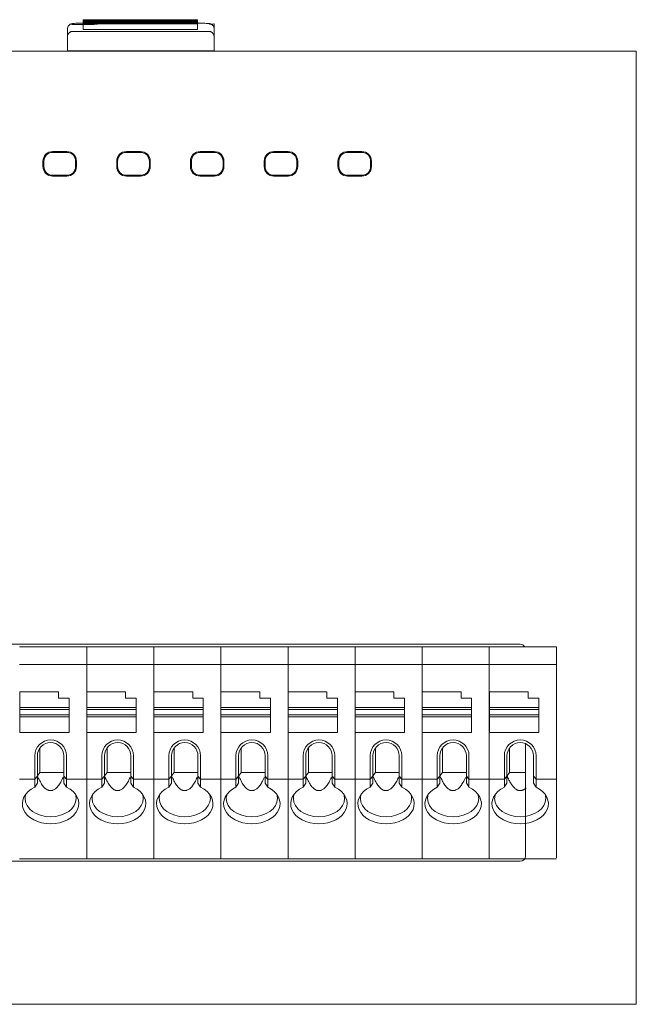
# Model space of a CAD drawing. Header units: millimetres. Extents: x -1114 to 1396, y -630 to 631.
# Tile 775 of 780: x 1218 to 1253, y 133 to 189. Entities that reach past the tile are written whole.
import ezdxf

# ---------------------------------------------------------------- set-up
doc = ezdxf.new("R2010")
doc.units = ezdxf.units.MM
doc.header["$MEASUREMENT"] = 0

msp = doc.modelspace()

# ---------------------------------------------------------------- linework, layer by layer
at = {"lineweight": 18}
for p, q in [((1221.2453, 188.6302), (1221.2414, 188.6302)), ((1221.2414, 188.6302), (1221.2414, 188.6298)), ((1221.2445, 188.6455), (1221.2483, 188.6455)), ((1221.2452, 188.7859), (1221.2452, 188.8173)), ((1221.2452, 188.7859), (1221.2452, 188.7226)), ((1221.2452, 188.7226), (1221.2452, 188.7857)), ((1221.2452, 188.6912), (1221.2452, 188.7226)), ((1221.2452, 188.6912), (1221.2452, 188.6279)), ((1221.2452, 188.6279), (1221.2452, 188.691)), ((1221.2452, 188.5965), (1221.2452, 188.6279)), ((1221.2452, 188.5965), (1221.2452, 188.2783)), ((1221.2452, 188.4373), (1221.2452, 188.5963)), ((1221.4452, 188.8277), (1227.52, 188.8277)), ((1227.52, 188.7754), (1221.4452, 188.7754)), ((1221.4452, 188.733), (1227.52, 188.733)), ((1227.52, 188.6807), (1221.4452, 188.6807)), ((1221.4452, 188.6383), (1227.52, 188.6383)), ((1227.52, 188.586), (1221.4452, 188.586)), ((1227.72, 188.8173), (1227.72, 188.7859)), ((1227.72, 188.7859), (1227.72, 188.7226)), ((1227.72, 188.7226), (1227.72, 188.6912)), ((1227.72, 188.6912), (1227.72, 188.6279)), ((1227.763, 188.6302), (1227.72, 188.6302)), ((1227.72, 188.6279), (1227.72, 188.5965)), ((1227.72, 188.5965), (1227.72, 188.2783)), ((1227.723, 188.6455), (1227.766, 188.6455)), ((1227.766, 188.6455), (1227.7629, 188.6455)), ((1227.763, 188.6302), (1227.763, 188.6298)), ((1228.663, 188.5981), (1228.663, 187.8399)), ((1220.3414, 187.8384), (1220.3414, 188.2988)), ((1220.3414, 187.836), (1220.3414, 188.2988)), ((1221.2452, 188.2782), (1221.2452, 188.4373)), ((1221.4452, 188.2679), (1227.52, 188.2679)), ((1228.663, 188.2988), (1228.663, 187.836)), ((1196.3886, 187.0397), (1252.5942, 187.0397)), ((1252.5942, 187.0397), (1196.3886, 187.0397)), ((1220.3414, 187.0422), (1220.3414, 187.0638)), ((1220.3414, 187.0397), (1220.3414, 187.0422)), ((1220.3414, 187.0422), (1228.663, 187.0422)), ((1228.663, 187.0422), (1228.663, 187.0639)), ((1228.663, 187.0422), (1228.663, 187.0397)), ((1252.5942, 187.0397), (1252.5942, 185.0397)), ((1252.5942, 185.0397), (1252.5942, 135.0397)), ((1219.507, 181.3603), (1220.307, 181.3603)), ((1223.6879, 181.3603), (1224.4879, 181.3603)), ((1227.8687, 181.3603), (1228.6687, 181.3603)), ((1232.0496, 181.3603), (1232.8496, 181.3603)), ((1236.2304, 181.3603), (1237.0304, 181.3603)), ((1218.957, 180.8103), (1218.957, 180.5103)), ((1219.007, 180.5103), (1219.007, 180.8103)), ((1219.1535, 181.1638), (1219.1138, 181.2035)), ((1219.507, 181.3103), (1220.307, 181.3103)), ((1220.7002, 181.2035), (1220.6606, 181.1638)), ((1220.807, 180.8103), (1220.807, 180.5103)), ((1220.8571, 180.8103), (1220.8571, 180.5103)), ((1223.1378, 180.8103), (1223.1378, 180.5103)), ((1223.1879, 180.5103), (1223.1879, 180.8103)), ((1223.3343, 181.1638), (1223.2947, 181.2035)), ((1223.6879, 181.3103), (1224.4879, 181.3103)), ((1224.8811, 181.2035), (1224.8414, 181.1638)), ((1224.9879, 180.8103), (1224.9879, 180.5103)), ((1225.0379, 180.8103), (1225.0379, 180.5103)), ((1227.3187, 180.8103), (1227.3187, 180.5103)), ((1227.3687, 180.5103), (1227.3687, 180.8103)), ((1227.5152, 181.1638), (1227.4755, 181.2035)), ((1227.8687, 181.3103), (1228.6687, 181.3103)), ((1229.0619, 181.2035), (1229.0223, 181.1638)), ((1229.1687, 180.8103), (1229.1687, 180.5103)), ((1229.2188, 180.8103), (1229.2188, 180.5103)), ((1231.4995, 180.8103), (1231.4995, 180.5103)), ((1231.5496, 180.5103), (1231.5496, 180.8103)), ((1231.696, 181.1638), (1231.6564, 181.2035)), ((1232.0496, 181.3103), (1232.8496, 181.3103)), ((1233.2031, 181.1638), (1233.2428, 181.2035)), ((1233.3496, 180.8103), (1233.3496, 180.5103)), ((1233.3997, 180.8103), (1233.3997, 180.5103)), ((1235.6804, 180.8103), (1235.6804, 180.5103)), ((1235.7304, 180.5103), (1235.7304, 180.8103)), ((1235.8769, 181.1638), (1235.8372, 181.2035)), ((1236.2304, 181.3103), (1237.0304, 181.3103)), ((1237.384, 181.1638), (1237.4237, 181.2035)), ((1237.5304, 180.8103), (1237.5304, 180.5103)), ((1237.5805, 180.5103), (1237.5805, 180.8103)), ((1219.1535, 180.1567), (1219.1138, 180.117)), ((1220.307, 180.0103), (1219.507, 180.0103)), ((1219.507, 179.9602), (1220.307, 179.9602)), ((1220.6606, 180.1567), (1220.7002, 180.117)), ((1223.2947, 180.117), (1223.3343, 180.1567)), ((1224.4879, 180.0103), (1223.6879, 180.0103)), ((1223.6879, 179.9602), (1224.4879, 179.9602)), ((1224.8414, 180.1567), (1224.8811, 180.117)), ((1227.4755, 180.117), (1227.5152, 180.1567)), ((1228.6687, 180.0103), (1227.8687, 180.0103)), ((1227.8687, 179.9602), (1228.6687, 179.9602)), ((1229.0223, 180.1567), (1229.0619, 180.117)), ((1231.6564, 180.117), (1231.696, 180.1567)), ((1232.8496, 180.0103), (1232.0496, 180.0103)), ((1232.0496, 179.9602), (1232.8496, 179.9602)), ((1233.2031, 180.1567), (1233.2428, 180.117)), ((1235.8769, 180.1567), (1235.8372, 180.117)), ((1237.0304, 180.0103), (1236.2304, 180.0103)), ((1236.2304, 179.9602), (1237.0304, 179.9602)), ((1237.384, 180.1567), (1237.4237, 180.117)), ((1202.9755, 153.4391), (1246.0122, 153.4391)), ((1217.6362, 153.2891), (1221.4394, 153.2891)), ((1221.4394, 153.2891), (1217.6362, 153.2891)), ((1221.4394, 153.2891), (1225.2427, 153.2891)), ((1221.4394, 153.2394), (1221.4394, 153.2891)), ((1221.4394, 153.2394), (1221.4394, 153.2891)), ((1225.2427, 153.2891), (1221.4394, 153.2891)), ((1221.4394, 152.3389), (1221.4394, 153.2394)), ((1221.4394, 152.3389), (1221.4394, 153.2394)), ((1225.2427, 153.2891), (1229.046, 153.2891)), ((1225.2427, 153.2394), (1225.2427, 153.2891)), ((1225.2427, 153.2394), (1225.2427, 153.2891)), ((1229.046, 153.2891), (1225.2427, 153.2891)), ((1225.2427, 152.3389), (1225.2427, 153.2394)), ((1225.2427, 152.3389), (1225.2427, 153.2394)), ((1229.046, 153.2891), (1232.8492, 153.2891)), ((1229.046, 153.2394), (1229.046, 153.2891)), ((1232.8492, 153.2891), (1229.046, 153.2891)), ((1229.046, 153.2394), (1229.046, 153.2891)), ((1229.046, 152.3389), (1229.046, 153.2394)), ((1229.046, 152.3389), (1229.046, 153.2394)), ((1232.8492, 153.2891), (1236.6525, 153.2891)), ((1232.8492, 153.2394), (1232.8492, 153.2891)), ((1232.8492, 153.2394), (1232.8492, 153.2891)), ((1236.6525, 153.2891), (1232.8492, 153.2891)), ((1232.8492, 152.3389), (1232.8492, 153.2394)), ((1232.8492, 152.3389), (1232.8492, 153.2394)), ((1236.6525, 153.2891), (1240.4557, 153.2891)), ((1236.6525, 153.2394), (1236.6525, 153.2891)), ((1240.4557, 153.2891), (1236.6525, 153.2891)), ((1236.6525, 153.2394), (1236.6525, 153.2891)), ((1236.6525, 152.3389), (1236.6525, 153.2394)), ((1236.6525, 152.3389), (1236.6525, 153.2394)), ((1240.4557, 153.2891), (1244.259, 153.2891)), ((1240.4557, 153.2394), (1240.4557, 153.2891)), ((1244.259, 153.2891), (1240.4557, 153.2891)), ((1240.4557, 153.2394), (1240.4557, 153.2891)), ((1240.4557, 152.3389), (1240.4557, 153.2394)), ((1240.4557, 152.3389), (1240.4557, 153.2394)), ((1244.259, 153.2891), (1248.0622, 153.2891)), ((1244.259, 153.2394), (1244.259, 153.2891)), ((1244.259, 153.2394), (1244.259, 153.2891)), ((1248.0622, 153.2891), (1244.259, 153.2891)), ((1244.259, 152.3389), (1244.259, 153.2394)), ((1244.259, 152.3389), (1244.259, 153.2394)), ((1248.0622, 153.2394), (1248.0622, 153.2891)), ((1248.0622, 152.3389), (1248.0622, 153.2394)), ((1221.4394, 152.2187), (1221.4394, 152.3389)), ((1221.4394, 152.2187), (1221.4394, 152.3389)), ((1225.2427, 152.2187), (1225.2427, 152.3389)), ((1225.2427, 152.2187), (1225.2427, 152.3389)), ((1229.046, 152.2187), (1229.046, 152.3389)), ((1229.046, 152.2187), (1229.046, 152.3389)), ((1232.8492, 152.2187), (1232.8492, 152.3389)), ((1232.8492, 152.2187), (1232.8492, 152.3389)), ((1236.6525, 152.2187), (1236.6525, 152.3389)), ((1236.6525, 152.2187), (1236.6525, 152.3389)), ((1240.4557, 152.2187), (1240.4557, 152.3389)), ((1240.4557, 152.2187), (1240.4557, 152.3389)), ((1244.259, 152.2187), (1244.259, 152.3389)), ((1244.259, 152.2187), (1244.259, 152.3389)), ((1248.0622, 152.2187), (1248.0622, 152.3389)), ((1217.6362, 152.2891), (1221.4394, 152.2891)), ((1221.4394, 152.2891), (1225.2427, 152.2891)), ((1221.4394, 145.8596), (1221.4394, 152.2187)), ((1221.4394, 145.8596), (1221.4394, 152.2187)), ((1225.2427, 152.2891), (1229.046, 152.2891)), ((1225.2427, 145.8596), (1225.2427, 152.2187)), ((1225.2427, 145.8596), (1225.2427, 152.2187)), ((1229.046, 152.2891), (1232.8492, 152.2891)), ((1229.046, 145.8596), (1229.046, 152.2187)), ((1229.046, 145.8596), (1229.046, 152.2187)), ((1232.8492, 152.2891), (1236.6525, 152.2891)), ((1232.8492, 145.8596), (1232.8492, 152.2187)), ((1232.8492, 145.8596), (1232.8492, 152.2187)), ((1236.6525, 152.2891), (1240.4557, 152.2891)), ((1236.6525, 145.8596), (1236.6525, 152.2187)), ((1236.6525, 145.8596), (1236.6525, 152.2187)), ((1240.4557, 152.2891), (1244.259, 152.2891)), ((1240.4557, 145.8596), (1240.4557, 152.2187)), ((1240.4557, 145.8596), (1240.4557, 152.2187)), ((1244.259, 152.2891), (1248.0622, 152.2891)), ((1244.259, 145.8596), (1244.259, 152.2187)), ((1244.259, 145.8596), (1244.259, 152.2187)), ((1248.0622, 145.8596), (1248.0622, 152.2187)), ((1219.8394, 150.7391), (1217.6394, 150.7391)), ((1217.6394, 150.7391), (1217.6394, 149.8483)), ((1219.8394, 150.3891), (1219.8394, 150.7391)), ((1223.6427, 150.7391), (1221.4427, 150.7391)), ((1221.4427, 150.7391), (1221.4427, 149.8483)), ((1223.6427, 150.3891), (1223.6427, 150.7391)), ((1227.446, 150.7391), (1225.246, 150.7391)), ((1225.246, 150.7391), (1225.246, 149.8483)), ((1227.446, 150.3891), (1227.446, 150.7391)), ((1229.0492, 150.7391), (1229.0492, 149.8483)), ((1231.2492, 150.7391), (1229.0492, 150.7391)), ((1231.2492, 150.3891), (1231.2492, 150.7391)), ((1235.0525, 150.7391), (1232.8525, 150.7391)), ((1232.8525, 150.7391), (1232.8525, 149.8483)), ((1235.0525, 150.3891), (1235.0525, 150.7391)), ((1238.8557, 150.7391), (1236.6557, 150.7391)), ((1236.6557, 150.7391), (1236.6557, 149.8483)), ((1238.8557, 150.3891), (1238.8557, 150.7391)), ((1240.459, 150.7391), (1240.459, 149.8483)), ((1242.659, 150.7391), (1240.459, 150.7391)), ((1242.659, 150.3891), (1242.659, 150.7391)), ((1246.4622, 150.7391), (1244.2622, 150.7391)), ((1244.2622, 150.7391), (1244.2622, 149.8483)), ((1246.4622, 150.3891), (1246.4622, 150.7391)), ((1220.4394, 150.3891), (1219.8394, 150.3891)), ((1220.4394, 149.8483), (1220.4394, 150.3891)), ((1224.2427, 150.3891), (1223.6427, 150.3891)), ((1224.2427, 149.8483), (1224.2427, 150.3891)), ((1228.046, 150.3891), (1227.446, 150.3891)), ((1228.046, 149.8483), (1228.046, 150.3891)), ((1231.8492, 150.3891), (1231.2492, 150.3891)), ((1231.8492, 149.8483), (1231.8492, 150.3891)), ((1235.6525, 150.3891), (1235.0525, 150.3891)), ((1235.6525, 149.8483), (1235.6525, 150.3891)), ((1239.4557, 150.3891), (1238.8557, 150.3891)), ((1239.4557, 149.8483), (1239.4557, 150.3891)), ((1243.259, 150.3891), (1242.659, 150.3891)), ((1243.259, 149.8483), (1243.259, 150.3891)), ((1247.0622, 150.3891), (1246.4622, 150.3891)), ((1247.0622, 149.8483), (1247.0622, 150.3891)), ((1217.6394, 149.8483), (1217.6394, 149.7391)), ((1217.6394, 149.8483), (1220.4394, 149.8483)), ((1217.6394, 149.4391), (1217.6394, 149.7391)), ((1217.6394, 149.7391), (1220.4394, 149.7391)), ((1220.4394, 149.8483), (1220.4394, 149.7391)), ((1220.4394, 149.7391), (1220.4394, 149.4391)), ((1221.4427, 149.8483), (1224.2427, 149.8483)), ((1221.4427, 149.8483), (1221.4427, 149.7391)), ((1221.4427, 149.4391), (1221.4427, 149.7391)), ((1221.4427, 149.7391), (1224.2427, 149.7391)), ((1224.2427, 149.8483), (1224.2427, 149.7391)), ((1224.2427, 149.7391), (1224.2427, 149.4391)), ((1225.246, 149.8483), (1225.246, 149.7391)), ((1225.246, 149.8483), (1228.046, 149.8483)), ((1225.246, 149.4391), (1225.246, 149.7391)), ((1225.246, 149.7391), (1228.046, 149.7391)), ((1228.046, 149.8483), (1228.046, 149.7391)), ((1228.046, 149.7391), (1228.046, 149.4391)), ((1229.0492, 149.8483), (1229.0492, 149.7391)), ((1229.0492, 149.8483), (1231.8492, 149.8483)), ((1229.0492, 149.4391), (1229.0492, 149.7391)), ((1229.0492, 149.7391), (1231.8492, 149.7391)), ((1231.8492, 149.8483), (1231.8492, 149.7391)), ((1231.8492, 149.7391), (1231.8492, 149.4391)), ((1232.8525, 149.8483), (1235.6525, 149.8483)), ((1232.8525, 149.8483), (1232.8525, 149.7391)), ((1232.8525, 149.4391), (1232.8525, 149.7391)), ((1232.8525, 149.7391), (1235.6525, 149.7391)), ((1235.6525, 149.8483), (1235.6525, 149.7391)), ((1235.6525, 149.7391), (1235.6525, 149.4391)), ((1236.6557, 149.8483), (1236.6557, 149.7391)), ((1236.6557, 149.8483), (1239.4557, 149.8483)), ((1236.6557, 149.4391), (1236.6557, 149.7391)), ((1236.6557, 149.7391), (1239.4557, 149.7391)), ((1239.4557, 149.8483), (1239.4557, 149.7391)), ((1239.4557, 149.7391), (1239.4557, 149.4391)), ((1240.459, 149.8483), (1240.459, 149.7391)), ((1240.459, 149.8483), (1243.259, 149.8483)), ((1240.459, 149.4391), (1240.459, 149.7391)), ((1240.459, 149.7391), (1243.259, 149.7391)), ((1243.259, 149.8483), (1243.259, 149.7391)), ((1243.259, 149.7391), (1243.259, 149.4391)), ((1244.2622, 149.8483), (1244.2622, 149.7391)), ((1244.2622, 149.8483), (1247.0622, 149.8483)), ((1244.2622, 149.4391), (1244.2622, 149.7391)), ((1244.2622, 149.7391), (1247.0622, 149.7391)), ((1247.0622, 149.8483), (1247.0622, 149.7391)), ((1247.0622, 149.7391), (1247.0622, 149.4391)), ((1217.6394, 149.4391), (1217.6394, 149.33)), ((1220.4394, 149.4391), (1217.6394, 149.4391)), ((1217.6394, 149.33), (1217.6394, 148.4391)), ((1220.4394, 149.33), (1217.6394, 149.33)), ((1220.4394, 149.4391), (1220.4394, 149.33)), ((1220.4394, 149.33), (1220.4394, 148.4391)), ((1224.2427, 149.4391), (1221.4427, 149.4391)), ((1221.4427, 149.4391), (1221.4427, 149.33)), ((1224.2427, 149.33), (1221.4427, 149.33)), ((1221.4427, 149.33), (1221.4427, 148.4391)), ((1224.2427, 149.4391), (1224.2427, 149.33)), ((1224.2427, 149.33), (1224.2427, 148.4391)), ((1225.246, 149.4391), (1225.246, 149.33)), ((1228.046, 149.4391), (1225.246, 149.4391)), ((1225.246, 149.33), (1225.246, 148.4391)), ((1228.046, 149.33), (1225.246, 149.33)), ((1228.046, 149.4391), (1228.046, 149.33)), ((1228.046, 149.33), (1228.046, 148.4391)), ((1229.0492, 149.4391), (1229.0492, 149.33)), ((1231.8492, 149.4391), (1229.0492, 149.4391)), ((1231.8492, 149.33), (1229.0492, 149.33)), ((1229.0492, 149.33), (1229.0492, 148.4391)), ((1231.8492, 149.4391), (1231.8492, 149.33)), ((1231.8492, 149.33), (1231.8492, 148.4391)), ((1235.6525, 149.4391), (1232.8525, 149.4391)), ((1232.8525, 149.4391), (1232.8525, 149.33)), ((1232.8525, 149.33), (1232.8525, 148.4391)), ((1235.6525, 149.33), (1232.8525, 149.33)), ((1235.6525, 149.4391), (1235.6525, 149.33)), ((1235.6525, 149.33), (1235.6525, 148.4391)), ((1239.4557, 149.4391), (1236.6557, 149.4391)), ((1236.6557, 149.4391), (1236.6557, 149.33)), ((1239.4557, 149.33), (1236.6557, 149.33)), ((1236.6557, 149.33), (1236.6557, 148.4391)), ((1239.4557, 149.4391), (1239.4557, 149.33)), ((1239.4557, 149.33), (1239.4557, 148.4391)), ((1240.459, 149.4391), (1240.459, 149.33)), ((1243.259, 149.4391), (1240.459, 149.4391)), ((1243.259, 149.33), (1240.459, 149.33)), ((1240.459, 149.33), (1240.459, 148.4391)), ((1243.259, 149.4391), (1243.259, 149.33)), ((1243.259, 149.33), (1243.259, 148.4391)), ((1247.0622, 149.4391), (1244.2622, 149.4391)), ((1244.2622, 149.4391), (1244.2622, 149.33)), ((1244.2622, 149.33), (1244.2622, 148.4391)), ((1247.0622, 149.33), (1244.2622, 149.33)), ((1247.0622, 149.4391), (1247.0622, 149.33)), ((1247.0622, 149.33), (1247.0622, 148.4391)), ((1220.4394, 148.4391), (1217.6394, 148.4391)), ((1224.2427, 148.4391), (1221.4427, 148.4391)), ((1228.046, 148.4391), (1225.246, 148.4391)), ((1231.8492, 148.4391), (1229.0492, 148.4391)), ((1235.6525, 148.4391), (1232.8525, 148.4391)), ((1239.4557, 148.4391), (1236.6557, 148.4391)), ((1243.259, 148.4391), (1240.459, 148.4391)), ((1247.0622, 148.4391), (1244.2622, 148.4391)), ((1218.7894, 147.5652), (1218.7894, 146.1682)), ((1222.5927, 147.5652), (1222.5927, 146.1682)), ((1226.396, 147.5652), (1226.396, 146.1682)), ((1230.1992, 147.5652), (1230.1992, 146.1682)), ((1234.0025, 147.5652), (1234.0025, 146.1682)), ((1237.8057, 147.5652), (1237.8057, 146.1682)), ((1241.609, 147.5652), (1241.609, 146.1682)), ((1245.4122, 147.5652), (1245.4122, 146.1682)), ((1246.3122, 141.4391), (1246.3122, 147.8025)), ((1218.4894, 147.1152), (1218.4894, 145.8596)), ((1218.6394, 145.9599), (1218.6394, 147.1152)), ((1220.1394, 147.1152), (1220.1394, 145.9599)), ((1220.2894, 145.8596), (1220.2894, 147.1152)), ((1222.2927, 147.1152), (1222.2927, 145.8596)), ((1222.4427, 145.9599), (1222.4427, 147.1152)), ((1223.9427, 147.1152), (1223.9427, 145.9599)), ((1224.0927, 145.8596), (1224.0927, 147.1152)), ((1226.096, 147.1152), (1226.096, 145.8596)), ((1226.246, 145.9599), (1226.246, 147.1152)), ((1227.746, 147.1152), (1227.746, 145.9599)), ((1227.896, 145.8596), (1227.896, 147.1152)), ((1229.8992, 147.1152), (1229.8992, 145.8596)), ((1230.0492, 145.9599), (1230.0492, 147.1152)), ((1231.5492, 147.1152), (1231.5492, 145.9599)), ((1231.6992, 145.8596), (1231.6992, 147.1152)), ((1233.7025, 147.1152), (1233.7025, 145.8596)), ((1233.8525, 145.9599), (1233.8525, 147.1152)), ((1235.3525, 147.1152), (1235.3525, 145.9599)), ((1235.5025, 145.8596), (1235.5025, 147.1152)), ((1237.5057, 147.1152), (1237.5057, 145.8596)), ((1237.6557, 145.9599), (1237.6557, 147.1152)), ((1239.1557, 147.1152), (1239.1557, 145.9599)), ((1239.3057, 145.8596), (1239.3057, 147.1152)), ((1241.309, 147.1152), (1241.309, 145.8596)), ((1241.459, 145.9599), (1241.459, 147.1152)), ((1242.959, 147.1152), (1242.959, 145.9599)), ((1243.109, 145.8596), (1243.109, 147.1152)), ((1245.1122, 147.1152), (1245.1122, 145.8596)), ((1245.2622, 145.9599), (1245.2622, 147.1152)), ((1246.7622, 147.1152), (1246.7622, 145.9599)), ((1246.9122, 145.8596), (1246.9122, 147.1152)), ((1218.4934, 145.7891), (1217.6362, 145.7891)), ((1218.4894, 145.7394), (1218.4894, 145.3358)), ((1218.6394, 145.9599), (1218.4942, 145.7945)), ((1218.6394, 145.5693), (1218.6394, 145.9599)), ((1218.643, 145.9915), (1218.7894, 146.1682)), ((1218.7894, 146.1682), (1220.1394, 146.1682)), ((1220.1394, 145.5693), (1220.1394, 145.9599)), ((1220.1394, 145.9599), (1220.2847, 145.7945)), ((1221.4394, 145.7891), (1220.2855, 145.7891)), ((1220.2894, 145.7394), (1220.2894, 145.3358)), ((1221.4394, 145.7394), (1221.4394, 145.8596)), ((1221.4394, 145.7394), (1221.4394, 145.8596)), ((1222.2966, 145.7891), (1221.4394, 145.7891)), ((1221.4394, 141.3389), (1221.4394, 145.7394)), ((1221.4394, 141.3389), (1221.4394, 145.7394)), ((1222.2927, 145.7394), (1222.2927, 145.3358)), ((1222.4427, 145.9599), (1222.2974, 145.7945)), ((1222.4427, 145.5693), (1222.4427, 145.9599)), ((1222.4462, 145.9915), (1222.5927, 146.1682)), ((1222.5927, 146.1682), (1223.9427, 146.1682)), ((1223.9427, 145.5693), (1223.9427, 145.9599)), ((1223.9427, 145.9599), (1224.088, 145.7945)), ((1225.2427, 145.7891), (1224.0888, 145.7891)), ((1224.0927, 145.7394), (1224.0927, 145.3358)), ((1225.2427, 145.7394), (1225.2427, 145.8596)), ((1225.2427, 145.7394), (1225.2427, 145.8596)), ((1226.0999, 145.7891), (1225.2427, 145.7891)), ((1225.2427, 141.3389), (1225.2427, 145.7394)), ((1225.2427, 141.3389), (1225.2427, 145.7394)), ((1226.096, 145.7394), (1226.096, 145.3358)), ((1226.246, 145.9599), (1226.1007, 145.7945)), ((1226.246, 145.5693), (1226.246, 145.9599)), ((1226.2495, 145.9915), (1226.396, 146.1682)), ((1226.396, 146.1682), (1227.7459, 146.1682)), ((1227.746, 145.5693), (1227.746, 145.9599)), ((1227.746, 145.9599), (1227.8912, 145.7945)), ((1229.046, 145.7891), (1227.892, 145.7891)), ((1227.896, 145.7394), (1227.896, 145.3358)), ((1229.046, 145.7394), (1229.046, 145.8596)), ((1229.046, 145.7394), (1229.046, 145.8596)), ((1229.9031, 145.7891), (1229.046, 145.7891)), ((1229.046, 141.3389), (1229.046, 145.7394)), ((1229.046, 141.3389), (1229.046, 145.7394)), ((1229.8992, 145.7394), (1229.8992, 145.3358)), ((1230.0492, 145.9599), (1229.9039, 145.7945)), ((1230.0492, 145.5693), (1230.0492, 145.9599)), ((1230.0527, 145.9915), (1230.1992, 146.1682)), ((1230.1992, 146.1682), (1231.5492, 146.1682)), ((1231.5492, 145.5693), (1231.5492, 145.9599)), ((1231.5492, 145.9599), (1231.6945, 145.7945)), ((1232.8492, 145.7891), (1231.6953, 145.7891)), ((1231.6992, 145.7394), (1231.6992, 145.3358)), ((1232.8492, 145.7394), (1232.8492, 145.8596)), ((1232.8492, 145.7394), (1232.8492, 145.8596)), ((1233.7064, 145.7891), (1232.8492, 145.7891)), ((1232.8492, 141.3389), (1232.8492, 145.7394)), ((1232.8492, 141.3389), (1232.8492, 145.7394)), ((1233.7025, 145.7394), (1233.7025, 145.3358)), ((1233.8525, 145.9599), (1233.7072, 145.7945)), ((1233.8525, 145.5693), (1233.8525, 145.9599)), ((1233.856, 145.9915), (1234.0025, 146.1682)), ((1234.0025, 146.1682), (1235.3524, 146.1682)), ((1235.3525, 145.5693), (1235.3525, 145.9599)), ((1235.3525, 145.9599), (1235.4978, 145.7945)), ((1236.6525, 145.7891), (1235.4985, 145.7891)), ((1235.5025, 145.7394), (1235.5025, 145.3358)), ((1236.6525, 145.7394), (1236.6525, 145.8596)), ((1236.6525, 145.7394), (1236.6525, 145.8596)), ((1237.5096, 145.7891), (1236.6525, 145.7891)), ((1236.6525, 141.3389), (1236.6525, 145.7394)), ((1236.6525, 141.3389), (1236.6525, 145.7394)), ((1237.5057, 145.7394), (1237.5057, 145.3358)), ((1237.6557, 145.9599), (1237.5104, 145.7945)), ((1237.6557, 145.5693), (1237.6557, 145.9599)), ((1237.6592, 145.9915), (1237.8057, 146.1682)), ((1237.8057, 146.1682), (1239.1557, 146.1682)), ((1239.1557, 145.5693), (1239.1557, 145.9599)), ((1239.1557, 145.9599), (1239.301, 145.7945)), ((1240.4557, 145.7891), (1239.3018, 145.7891)), ((1239.3057, 145.7394), (1239.3057, 145.3358)), ((1240.4557, 145.7394), (1240.4557, 145.8596)), ((1240.4557, 145.7394), (1240.4557, 145.8596)), ((1241.3129, 145.7891), (1240.4557, 145.7891)), ((1240.4557, 141.3389), (1240.4557, 145.7394)), ((1240.4557, 141.3389), (1240.4557, 145.7394)), ((1241.309, 145.7394), (1241.309, 145.3358)), ((1241.459, 145.9599), (1241.3137, 145.7945)), ((1241.459, 145.5693), (1241.459, 145.9599)), ((1241.4625, 145.9915), (1241.609, 146.1682)), ((1241.609, 146.1682), (1242.959, 146.1682)), ((1242.959, 145.5693), (1242.959, 145.9599)), ((1242.959, 145.9599), (1243.1043, 145.7945)), ((1244.259, 145.7891), (1243.105, 145.7891)), ((1243.109, 145.7394), (1243.109, 145.3358)), ((1244.259, 145.7394), (1244.259, 145.8596)), ((1244.259, 145.7394), (1244.259, 145.8596)), ((1245.1162, 145.7891), (1244.259, 145.7891)), ((1244.259, 141.3389), (1244.259, 145.7394)), ((1244.259, 141.3389), (1244.259, 145.7394)), ((1245.1122, 145.7394), (1245.1122, 145.3358)), ((1245.2622, 145.9599), (1245.1169, 145.7945)), ((1245.2622, 145.5693), (1245.2622, 145.9599)), ((1245.2657, 145.9915), (1245.4122, 146.1682)), ((1245.4122, 146.1682), (1246.3122, 146.1682)), ((1246.7622, 145.5693), (1246.7622, 145.9599)), ((1246.7622, 145.9599), (1246.9075, 145.7945)), ((1248.0622, 145.7891), (1246.9083, 145.7891)), ((1246.9122, 145.7394), (1246.9122, 145.3358)), ((1248.0622, 145.7394), (1248.0622, 145.8596)), ((1248.0622, 141.3389), (1248.0622, 145.7394)), ((1221.4394, 141.2891), (1217.6362, 141.2891)), ((1217.6362, 141.2891), (1221.4394, 141.2891)), ((1221.4394, 141.2891), (1221.4394, 141.3389)), ((1221.4394, 141.2891), (1221.4394, 141.3389)), ((1225.2427, 141.2891), (1221.4394, 141.2891)), ((1221.4394, 141.2891), (1225.2427, 141.2891)), ((1225.2427, 141.2891), (1225.2427, 141.3389)), ((1225.2427, 141.2891), (1225.2427, 141.3389)), ((1229.046, 141.2891), (1225.2427, 141.2891)), ((1225.2427, 141.2891), (1229.046, 141.2891)), ((1229.046, 141.2891), (1229.046, 141.3389)), ((1229.046, 141.2891), (1229.046, 141.3389)), ((1232.8492, 141.2891), (1229.046, 141.2891)), ((1229.046, 141.2891), (1232.8492, 141.2891)), ((1232.8492, 141.2891), (1232.8492, 141.3389)), ((1232.8492, 141.2891), (1232.8492, 141.3389)), ((1236.6525, 141.2891), (1232.8492, 141.2891)), ((1232.8492, 141.2891), (1236.6525, 141.2891)), ((1236.6525, 141.2891), (1236.6525, 141.3389)), ((1236.6525, 141.2891), (1236.6525, 141.3389)), ((1240.4557, 141.2891), (1236.6525, 141.2891)), ((1236.6525, 141.2891), (1240.4557, 141.2891)), ((1240.4557, 141.2891), (1240.4557, 141.3389)), ((1240.4557, 141.2891), (1240.4557, 141.3389)), ((1244.259, 141.2891), (1240.4557, 141.2891)), ((1240.4557, 141.2891), (1244.259, 141.2891)), ((1244.259, 141.2891), (1244.259, 141.3389)), ((1244.259, 141.2891), (1244.259, 141.3389)), ((1248.0622, 141.2891), (1244.259, 141.2891)), ((1244.259, 141.2891), (1246.272, 141.2891)), ((1246.0122, 141.1391), (1202.9755, 141.1391)), ((1252.5942, 135.0397), (1252.5942, 133.0397)), ((1252.5942, 133.0397), (1196.3886, 133.0397)), ((1252.5942, 133.0397), (1196.3886, 133.0397)), ((1219.5914, 133.0372), (1219.5914, 133.0397)), ((1229.3914, 133.0372), (1219.5914, 133.0372)), ((1229.3914, 133.0397), (1229.3914, 133.0372))]:
    msp.add_line(p, q, dxfattribs=at)
for centre, radius, start, end in [((1219.507, 180.8103), 0.5501, 90, 180), ((1220.307, 180.8103), 0.5501, 0, 90), ((1223.6879, 180.8103), 0.5501, 90, 180), ((1224.4879, 180.8103), 0.5501, 0, 90), ((1227.8687, 180.8103), 0.5501, 90, 180), ((1228.6687, 180.8103), 0.5501, 0, 90), ((1232.0496, 180.8103), 0.5501, 90, 180), ((1232.8496, 180.8103), 0.5501, 0, 90), ((1236.2304, 180.8103), 0.5501, 90, 180), ((1237.0304, 180.8103), 0.5501, 0, 90), ((1219.507, 180.8103), 0.5, 90, 180), ((1220.307, 180.8103), 0.5, 0, 90), ((1223.6879, 180.8103), 0.5, 90, 180), ((1224.4879, 180.8103), 0.5, 0, 90), ((1227.8687, 180.8103), 0.5, 90, 180), ((1228.6687, 180.8103), 0.5, 0, 90), ((1232.0496, 180.8103), 0.5, 90, 180), ((1232.8496, 180.8103), 0.5, 0, 90), ((1236.2304, 180.8103), 0.5, 90, 180), ((1237.0304, 180.8103), 0.5, 0, 90), ((1219.507, 180.5103), 0.5501, 180, 270), ((1219.507, 180.5103), 0.5, 180, 270), ((1220.307, 180.5103), 0.5, 270, 0), ((1220.307, 180.5103), 0.5501, 270, 0), ((1223.6879, 180.5103), 0.5501, 180, 270), ((1223.6879, 180.5103), 0.5, 180, 270), ((1224.4879, 180.5103), 0.5, 270, 0), ((1224.4879, 180.5103), 0.5501, 270, 0), ((1227.8687, 180.5103), 0.5501, 180, 270), ((1227.8687, 180.5103), 0.5, 180, 270), ((1228.6687, 180.5103), 0.5, 270, 0), ((1228.6687, 180.5103), 0.5501, 270, 0), ((1232.0496, 180.5103), 0.5501, 180, 270), ((1232.0496, 180.5103), 0.5, 180, 270), ((1232.8496, 180.5103), 0.5, 270, 0), ((1232.8496, 180.5103), 0.5501, 270, 0), ((1236.2304, 180.5103), 0.5501, 180, 270), ((1236.2304, 180.5103), 0.5, 180, 270), ((1237.0304, 180.5103), 0.5, 270, 0), ((1237.0304, 180.5103), 0.5501, 270, 0), ((1246.0122, 153.1391), 0.3, 30.00101, 90), ((1219.3894, 147.1152), 0.9, 0, 180), ((1219.3894, 147.1152), 0.75, 90, 180), ((1219.3894, 147.1152), 0.75, 0, 90), ((1223.1927, 147.1152), 0.9, 0, 180), ((1223.1927, 147.1152), 0.75, 90, 180), ((1223.1927, 147.1152), 0.75, 0, 90), ((1226.996, 147.1152), 0.9, 0, 180), ((1226.996, 147.1152), 0.75, 90, 180), ((1226.996, 147.1152), 0.75, 0, 90), ((1230.7992, 147.1152), 0.9, 0, 180), ((1230.7992, 147.1152), 0.75, 90, 180), ((1230.7992, 147.1152), 0.75, 0, 90), ((1234.6025, 147.1152), 0.9, 0, 180), ((1234.6025, 147.1152), 0.75, 90, 180), ((1234.6025, 147.1152), 0.75, 0, 90), ((1238.4057, 147.1152), 0.9, 0, 180), ((1238.4057, 147.1152), 0.75, 90, 180), ((1238.4057, 147.1152), 0.75, 0, 90), ((1242.209, 147.1152), 0.9, 0, 180), ((1242.209, 147.1152), 0.75, 90, 180), ((1242.209, 147.1152), 0.75, 0, 90), ((1246.0122, 147.1152), 0.9, 0, 180), ((1246.0122, 147.1152), 0.75, 90, 180), ((1246.0122, 147.1152), 0.75, 0, 90), ((1246.0122, 141.4391), 0.3, 270, 0)]:
    msp.add_arc(centre, radius, start, end, dxfattribs=at)
for centre, major_axis, ratio, start_param, end_param in [((1221.2414, 188.5984), (0.9, 0), 0.0523426, 3.7733833, 7.8505896), ((1221.4452, 188.8173), (0.2, 0), 0.052336, 1.5707963, 3.1415927), ((1221.4452, 188.7859), (0.2, 0), 0.052336, 3.1415927, 4.712389), ((1221.4452, 188.7226), (0.2, 0), 0.052336, 1.5707963, 3.1415927), ((1221.4452, 188.6912), (0.2, 0), 0.052336, 3.1415927, 4.712389), ((1221.4452, 188.6279), (0.2, 0), 0.052336, 1.5707963, 3.1415927), ((1221.4452, 188.5965), (0.2, 0), 0.052336, 3.1415927, 4.712389), ((1227.52, 188.8173), (0.2, 0), 0.052336, 0, 1.5707963), ((1227.52, 188.7859), (0.2, 0), 0.052336, 4.712389, 6.2831853), ((1227.52, 188.7226), (0.2, 0), 0.052336, 0, 1.5707963), ((1227.52, 188.6912), (0.2, 0), 0.052336, 4.712389, 6.2831853), ((1227.52, 188.6279), (0.2, 0), 0.052336, 0, 1.5707963), ((1227.52, 188.5965), (0.2, 0), 0.052336, 4.712389, 6.2831853), ((1227.763, 188.5984), (0.9, 0), 0.0523426, 5.4868285, 6.2769922), ((1221.4452, 188.2783), (-0.2, 0), 0.0523426, 6.2831698, 7.8539816), ((1227.52, 188.2783), (-0.2, 0), 0.0523426, 1.5707963, 3.1415975), ((1219.3894, 144.4004), (-1.6, 0), 0.7071068, 5.3097954, 7.8539816), ((1216.1427, 113.9397), (-9.613, -37.3513), 0.2418448, 3.7676532, 3.7792211), ((1219.3894, 144.4004), (-1.6, 0), 0.7071068, 1.5707963, 4.1149826), ((1222.6361, 113.9397), (-9.613, 37.3513), 0.2418448, 5.6455568, 5.6571247), ((1223.1927, 144.4004), (-1.6, 0), 0.7071068, 5.3097954, 7.8539816), ((1219.946, 113.9397), (-9.613, -37.3513), 0.2418448, 3.7676532, 3.7792211), ((1223.1927, 144.4004), (-1.6, 0), 0.7071068, 1.5707963, 4.1149826), ((1226.4394, 113.9397), (-9.613, 37.3513), 0.2418448, 5.6455568, 5.6571247), ((1226.996, 144.4004), (-1.6, 0), 0.7071068, 5.3097954, 7.8539816), ((1223.7492, 113.9397), (-9.613, -37.3513), 0.2418448, 3.7676532, 3.7792211), ((1226.996, 144.4004), (-1.6, 0), 0.7071068, 1.5707963, 4.1149826), ((1230.2427, 113.9397), (-9.613, 37.3513), 0.2418448, 5.6455568, 5.6571247), ((1230.7992, 144.4004), (-1.6, 0), 0.7071068, 5.3097954, 7.8539816), ((1227.5525, 113.9397), (-9.613, -37.3513), 0.2418448, 3.7676532, 3.7792211), ((1230.7992, 144.4004), (-1.6, 0), 0.7071068, 1.5707963, 4.1149826), ((1234.0459, 113.9397), (-9.613, 37.3513), 0.2418448, 5.6455568, 5.6571247), ((1234.6025, 144.4004), (-1.6, 0), 0.7071068, 5.3097954, 7.8539816), ((1231.3558, 113.9397), (-9.613, -37.3513), 0.2418448, 3.7676532, 3.7792211), ((1234.6025, 144.4004), (-1.6, 0), 0.7071068, 1.5707963, 4.1149826), ((1237.8492, 113.9397), (-9.613, 37.3513), 0.2418448, 5.6455568, 5.6571247), ((1238.4057, 144.4004), (-1.6, 0), 0.7071068, 5.3097954, 7.8539816), ((1235.159, 113.9397), (-9.613, -37.3513), 0.2418448, 3.7676532, 3.7792211), ((1238.4057, 144.4004), (-1.6, 0), 0.7071068, 1.5707963, 4.1149826), ((1241.6524, 113.9397), (-9.613, 37.3513), 0.2418448, 5.6455568, 5.6571247), ((1242.209, 144.4004), (-1.6, 0), 0.7071068, 5.3097954, 7.8539816), ((1238.9623, 113.9397), (-9.613, -37.3513), 0.2418448, 3.7676532, 3.7792211), ((1242.209, 144.4004), (-1.6, 0), 0.7071068, 1.5707963, 4.1149826), ((1245.4557, 113.9397), (-9.613, 37.3513), 0.2418448, 5.6455568, 5.6571247), ((1246.0122, 144.4004), (-1.6, 0), 0.7071068, 5.3097954, 7.8539816), ((1242.7655, 113.9397), (-9.613, -37.3513), 0.2418448, 3.7676532, 3.7792211), ((1246.0122, 144.4004), (-1.6, 0), 0.7071068, 1.5707963, 4.1149826), ((1249.2589, 113.9397), (-9.613, 37.3513), 0.2418448, 5.6455568, 5.6571247), ((1219.3894, 144.6918), (-1.45, 0), 0.7071068, 6.0400986, 6.2831853), ((1219.3894, 144.6918), (-1.45, 0), 0.7071068, 0, 1.5707963), ((1219.3894, 144.6918), (1.45, 0), 0.7071068, 4.712389, 6.2831853), ((1219.3894, 144.6918), (1.45, 0), 0.7071068, 0, 0.2430867), ((1223.1927, 144.6918), (-1.45, 0), 0.7071068, 6.0400986, 6.2831853), ((1223.1927, 144.6918), (-1.45, 0), 0.7071068, 0, 1.5707963), ((1223.1927, 144.6918), (1.45, 0), 0.7071068, 4.712389, 6.2831853), ((1223.1927, 144.6918), (1.45, 0), 0.7071068, 0, 0.2430867), ((1226.996, 144.6918), (-1.45, 0), 0.7071068, 6.0401147, 6.2831853), ((1226.996, 144.6918), (-1.45, 0), 0.7071068, 0, 1.5707963), ((1226.996, 144.6918), (1.45, 0), 0.7071068, 4.712389, 6.2831853), ((1226.996, 144.6918), (1.45, 0), 0.7071068, 0, 0.2430867), ((1230.7992, 144.6918), (-1.45, 0), 0.7071068, 6.0400986, 6.2831853), ((1230.7992, 144.6918), (-1.45, 0), 0.7071068, 0, 1.5707963), ((1230.7992, 144.6918), (1.45, 0), 0.7071068, 4.712389, 6.2831853), ((1230.7992, 144.6918), (1.45, 0), 0.7071068, 0, 0.2430867), ((1234.6025, 144.6918), (-1.45, 0), 0.7071068, 6.0400986, 6.2831853), ((1234.6025, 144.6918), (-1.45, 0), 0.7071068, 0, 1.5707963), ((1234.6025, 144.6918), (1.45, 0), 0.7071068, 4.712389, 6.2831853), ((1234.6025, 144.6918), (1.45, 0), 0.7071068, 0, 0.2430867), ((1238.4057, 144.6918), (-1.45, 0), 0.7071068, 6.0400986, 6.2831853), ((1238.4057, 144.6918), (-1.45, 0), 0.7071068, 0, 1.5707963), ((1238.4057, 144.6918), (1.45, 0), 0.7071068, 4.712389, 6.2831853), ((1238.4057, 144.6918), (1.45, 0), 0.7071068, 0, 0.2430867), ((1242.209, 144.6918), (-1.45, 0), 0.7071068, 6.0400986, 6.2831853), ((1242.209, 144.6918), (-1.45, 0), 0.7071068, 0, 1.5707963), ((1242.209, 144.6918), (1.45, 0), 0.7071068, 4.712389, 6.2831853), ((1242.209, 144.6918), (1.45, 0), 0.7071068, 0, 0.2430867), ((1246.0122, 144.6918), (-1.45, 0), 0.7071068, 6.0400986, 6.2831853), ((1246.0122, 144.6918), (-1.45, 0), 0.7071068, 0, 1.5707963), ((1246.0122, 144.6918), (1.45, 0), 0.7071068, 4.712389, 6.2831853), ((1246.0122, 144.6918), (1.45, 0), 0.7071068, 0, 0.2430867)]:
    msp.add_ellipse(centre, major_axis=major_axis, ratio=ratio, start_param=start_param, end_param=end_param, dxfattribs=at)
for points, knots in [([(1221.2414, 188.6302), (1221.1655, 188.6302), (1221.0168, 188.6288), (1220.8069, 188.6222), (1220.6741, 188.6122), (1220.6031, 188.6029), (1220.5374, 188.5843), (1220.4734, 188.5524), (1220.4086, 188.4965), (1220.355, 188.4083), (1220.342, 188.3387), (1220.3414, 188.2988)], [0, 0, 0, 0, 0.1682249, 0.3525854, 0.5461577, 0.6569556, 0.7115703, 0.7653889, 0.8335271, 0.9116716, 1, 1, 1, 1]), ([(1228.663, 188.2988), (1228.6625, 188.3377), (1228.6504, 188.403), (1228.6037, 188.4847), (1228.549, 188.5385), (1228.4948, 188.5718), (1228.4481, 188.59), (1228.4075, 188.6004), (1228.342, 188.6115), (1228.2343, 188.62), (1228.0298, 188.628), (1227.8622, 188.6301), (1227.7747, 188.6302), (1227.763, 188.6302)], [0, 0, 0, 0, 0.0863405, 0.1559536, 0.2147065, 0.2656478, 0.3092229, 0.3508682, 0.4126632, 0.6109986, 0.7970956, 0.9728655, 1, 1, 1, 1]), ([(1220.641, 188.167), (1220.6295, 188.1666), (1220.6061, 188.1657), (1220.5722, 188.159), (1220.5398, 188.1485), (1220.5087, 188.1337), (1220.471, 188.1101), (1220.4308, 188.0748), (1220.3855, 188.0152), (1220.3485, 187.9346), (1220.3438, 187.8697), (1220.3414, 187.836)], [0, 0, 0, 0, 0.0436025, 0.0884248, 0.1368088, 0.1906336, 0.2512742, 0.367733, 0.501162, 0.7406349, 1, 1, 1, 1]), ([(1228.363, 188.167), (1227.0925, 188.167), (1225.822, 188.167), (1223.248, 188.167), (1221.9445, 188.167), (1220.641, 188.167)], [0, 0, 0, 0, 0.4935826, 0.4935826, 1, 1, 1, 1]), ([(1228.663, 187.836), (1228.663, 187.8686), (1228.6587, 187.9008), (1228.6455, 187.9485), (1228.6399, 187.9643), (1228.6262, 187.9957), (1228.618, 188.0113), (1228.6032, 188.0344), (1228.5978, 188.0421), (1228.5861, 188.0574), (1228.5798, 188.065), (1228.566, 188.0799), (1228.5585, 188.0873), (1228.5423, 188.1016), (1228.5335, 188.1086), (1228.5144, 188.122), (1228.5041, 188.1284), (1228.4872, 188.1373), (1228.4813, 188.1402), (1228.4689, 188.1457), (1228.4624, 188.1484), (1228.449, 188.1532), (1228.442, 188.1554), (1228.4274, 188.1594), (1228.4197, 188.1611), (1228.4041, 188.164), (1228.3962, 188.1651), (1228.3798, 188.1666), (1228.3714, 188.167), (1228.363, 188.167)], [0, 0, 0, 0, 0.25, 0.25, 0.375, 0.375, 0.5, 0.5, 0.5625, 0.5625, 0.625, 0.625, 0.6875, 0.6875, 0.75, 0.75, 0.8125, 0.8125, 0.84375, 0.84375, 0.875, 0.875, 0.90625, 0.90625, 0.9375, 0.9375, 0.96875, 0.96875, 1, 1, 1, 1]), ([(1228.663, 187.836), (1228.663, 187.5786), (1228.663, 187.3213), (1228.663, 187.0639), (1228.663, 187.0639), (1228.663, 187.0639)], [0, 0, 0, 0, 0.9999925, 0.9999925, 1, 1, 1, 1])]:
    msp.add_open_spline(points, degree=3, knots=knots, dxfattribs=at)
for points, degree in [([(1220.3414, 187.0638), (1220.3414, 187.3212), (1220.3414, 187.5786), (1220.3414, 187.836)], 3), ([(1228.663, 187.0639), (1220.3414, 187.0638)], 1)]:
    msp.add_open_spline(points, degree=degree, dxfattribs=at)
for points, weights in [([(1218.4894, 145.8596), (1218.4894, 145.8372), (1218.491, 145.8152), (1218.4942, 145.7945)], [1, 0.987190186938, 0.987190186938, 1]), ([(1218.4942, 145.7945), (1218.491, 145.7738), (1218.4894, 145.7552), (1218.4894, 145.7394)], [1, 0.987190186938, 0.987190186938, 1]), ([(1218.643, 145.9915), (1219.0972, 144.8727), (1219.6293, 144.8286), (1220.096, 145.8966)], [1, 0.903552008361, 0.895845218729, 0.976879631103]), ([(1220.2847, 145.7945), (1220.2878, 145.8152), (1220.2894, 145.8372), (1220.2894, 145.8596)], [1, 0.987190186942, 0.987190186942, 1]), ([(1220.2847, 145.7945), (1220.2878, 145.7738), (1220.2894, 145.7552), (1220.2894, 145.7394)], [1, 0.987190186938, 0.987190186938, 1]), ([(1222.2927, 145.8596), (1222.2927, 145.8372), (1222.2943, 145.8152), (1222.2974, 145.7945)], [1, 0.987190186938, 0.987190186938, 1]), ([(1222.2974, 145.7945), (1222.2943, 145.7738), (1222.2927, 145.7552), (1222.2927, 145.7394)], [1, 0.987190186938, 0.987190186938, 1]), ([(1222.4462, 145.9915), (1222.9005, 144.8727), (1223.4325, 144.8286), (1223.8992, 145.8966)], [1, 0.903552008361, 0.895845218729, 0.976879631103]), ([(1224.088, 145.7945), (1224.0911, 145.8152), (1224.0927, 145.8372), (1224.0927, 145.8596)], [1, 0.987190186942, 0.987190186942, 1]), ([(1224.088, 145.7945), (1224.0911, 145.7738), (1224.0927, 145.7552), (1224.0927, 145.7394)], [1, 0.987190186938, 0.987190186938, 1]), ([(1226.096, 145.8596), (1226.096, 145.8372), (1226.0975, 145.8152), (1226.1007, 145.7945)], [1, 0.987190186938, 0.987190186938, 1]), ([(1226.1007, 145.7945), (1226.0975, 145.7738), (1226.096, 145.7552), (1226.096, 145.7394)], [1, 0.987190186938, 0.987190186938, 1]), ([(1226.2495, 145.9915), (1226.7037, 144.8727), (1227.2358, 144.8286), (1227.7025, 145.8966)], [1, 0.903552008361, 0.895845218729, 0.976879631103]), ([(1227.8912, 145.7945), (1227.8944, 145.8152), (1227.896, 145.8372), (1227.896, 145.8596)], [1, 0.987190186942, 0.987190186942, 1]), ([(1227.8912, 145.7945), (1227.8944, 145.7738), (1227.896, 145.7552), (1227.896, 145.7394)], [1, 0.987190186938, 0.987190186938, 1]), ([(1229.8992, 145.8596), (1229.8992, 145.8372), (1229.9008, 145.8152), (1229.9039, 145.7945)], [1, 0.987190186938, 0.987190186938, 1]), ([(1229.9039, 145.7945), (1229.9008, 145.7738), (1229.8992, 145.7552), (1229.8992, 145.7394)], [1, 0.987190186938, 0.987190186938, 1]), ([(1230.0527, 145.9915), (1230.507, 144.8727), (1231.039, 144.8286), (1231.5057, 145.8966)], [1, 0.903552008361, 0.895845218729, 0.976879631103]), ([(1231.6945, 145.7945), (1231.6976, 145.8152), (1231.6992, 145.8372), (1231.6992, 145.8596)], [1, 0.987190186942, 0.987190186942, 1]), ([(1231.6945, 145.7945), (1231.6976, 145.7738), (1231.6992, 145.7552), (1231.6992, 145.7394)], [1, 0.987190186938, 0.987190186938, 1]), ([(1233.7025, 145.8596), (1233.7025, 145.8372), (1233.7041, 145.8152), (1233.7072, 145.7945)], [1, 0.987190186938, 0.987190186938, 1]), ([(1233.7072, 145.7945), (1233.7041, 145.7738), (1233.7025, 145.7552), (1233.7025, 145.7394)], [1, 0.987190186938, 0.987190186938, 1]), ([(1233.856, 145.9915), (1234.3102, 144.8727), (1234.8423, 144.8286), (1235.309, 145.8966)], [1, 0.903552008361, 0.895845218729, 0.976879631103]), ([(1235.4978, 145.7945), (1235.5009, 145.8152), (1235.5025, 145.8372), (1235.5025, 145.8596)], [1, 0.987190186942, 0.987190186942, 1]), ([(1235.4978, 145.7945), (1235.5009, 145.7738), (1235.5025, 145.7552), (1235.5025, 145.7394)], [1, 0.987190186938, 0.987190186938, 1]), ([(1237.5057, 145.8596), (1237.5057, 145.8372), (1237.5073, 145.8152), (1237.5104, 145.7945)], [1, 0.987190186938, 0.987190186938, 1]), ([(1237.5104, 145.7945), (1237.5073, 145.7738), (1237.5057, 145.7552), (1237.5057, 145.7394)], [1, 0.987190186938, 0.987190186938, 1]), ([(1237.6592, 145.9915), (1238.1135, 144.8727), (1238.6455, 144.8286), (1239.1122, 145.8966)], [1, 0.903552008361, 0.895845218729, 0.976879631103]), ([(1239.301, 145.7945), (1239.3041, 145.8152), (1239.3057, 145.8372), (1239.3057, 145.8596)], [1, 0.987190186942, 0.987190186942, 1]), ([(1239.301, 145.7945), (1239.3041, 145.7738), (1239.3057, 145.7552), (1239.3057, 145.7394)], [1, 0.987190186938, 0.987190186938, 1]), ([(1241.309, 145.8596), (1241.309, 145.8372), (1241.3106, 145.8152), (1241.3137, 145.7945)], [1, 0.987190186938, 0.987190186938, 1]), ([(1241.3137, 145.7945), (1241.3106, 145.7738), (1241.309, 145.7552), (1241.309, 145.7394)], [1, 0.987190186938, 0.987190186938, 1]), ([(1241.4625, 145.9915), (1241.9167, 144.8727), (1242.4488, 144.8286), (1242.9155, 145.8966)], [1, 0.903552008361, 0.895845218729, 0.976879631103]), ([(1243.1043, 145.7945), (1243.1074, 145.8152), (1243.109, 145.8372), (1243.109, 145.8596)], [1, 0.987190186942, 0.987190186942, 1]), ([(1243.1043, 145.7945), (1243.1074, 145.7738), (1243.109, 145.7552), (1243.109, 145.7394)], [1, 0.987190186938, 0.987190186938, 1]), ([(1245.1122, 145.8596), (1245.1122, 145.8372), (1245.1138, 145.8152), (1245.1169, 145.7945)], [1, 0.987190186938, 0.987190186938, 1]), ([(1245.1169, 145.7945), (1245.1138, 145.7738), (1245.1122, 145.7552), (1245.1122, 145.7394)], [1, 0.987190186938, 0.987190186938, 1]), ([(1245.2657, 145.9915), (1245.591, 145.1905), (1245.9702, 144.935), (1246.3486, 145.3051)], [1, 0.928998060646, 0.906088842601, 0.931272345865]), ([(1246.9075, 145.7945), (1246.9106, 145.8152), (1246.9122, 145.8372), (1246.9122, 145.8596)], [1, 0.987190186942, 0.987190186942, 1]), ([(1246.9075, 145.7945), (1246.9106, 145.7738), (1246.9122, 145.7552), (1246.9122, 145.7394)], [1, 0.987190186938, 0.987190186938, 1])]:
    msp.add_rational_spline(points, weights, degree=3, dxfattribs=at)

doc.saveas('drawing.dxf')
